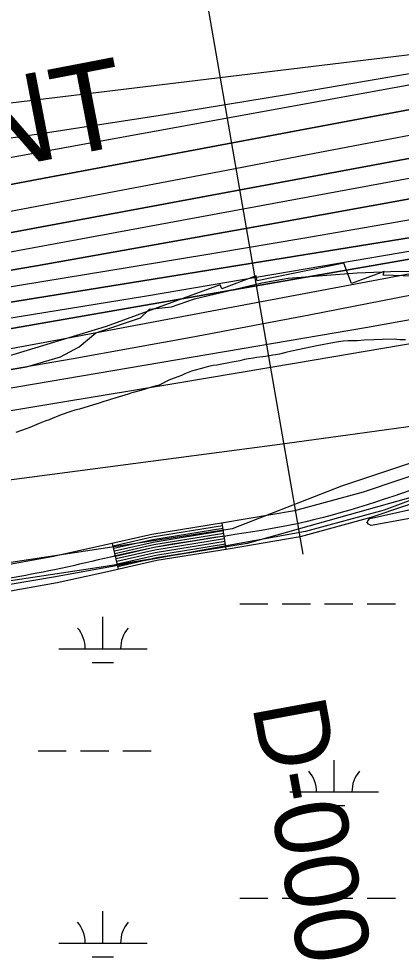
# Model space of a CAD drawing. Extents: x 3177185 to 3215018, y 812988 to 838321.
# Drawn here: x 3208434 to 3208866, y 826464 to 827530 of the extents above; entities that cross this region are included whole.
import ezdxf

# ---------------------------------------------------------------- set-up
doc = ezdxf.new("R2010")
doc.units = 0
for name, color, linetype in [('V-RIVR-EDGE', 7, 'Continuous'), ('V-RIVR-RANG', 7, 'Continuous'), ('V-RIVR-RANG-IDEN', 7, 'Continuous'), ('V-ROAD-CNTR', 7, 'Continuous'), ('V-RRAP-RVMT', 7, 'Continuous'), ('V-RRAP-RVMT-IDEN', 7, 'Continuous'), ('V-SITE-VEGE', 7, 'Continuous'), ('V-TOPO-DPTH', 7, 'Continuous'), ('V-TOPO-MAJR', 7, 'Continuous'), ('V-TOPO-MINR', 7, 'Continuous'), ('V-TOPO-WATR', 7, 'Continuous'), ('V-WETL-SWMP', 7, 'Continuous')]:
    doc.layers.add(name, color=color, linetype=linetype)

msp = doc.modelspace()

# ---------------------------------------------------------------- linework, layer by layer
at = {"layer": 'V-RIVR-EDGE'}
msp.add_lwpolyline([(3208414, 827131.1), (3208442.3, 827136.2), (3208480.6, 827147.5), (3208501.9, 827158.7), (3208520.6, 827174.7), (3208571.1, 827191.6), (3208581.1, 827201.5), (3208606.3, 827204.1), (3208632, 827213.2), (3208708.1, 827231.2), (3208738.1, 827236.4), (3208815.9, 827242.3), (3208863.3, 827244.3), (3208899.4, 827243.4)], dxfattribs=at)
at = {"layer": 'V-RIVR-RANG'}
msp.add_line((3208754.8, 826924.2), (3208618, 827712.4), dxfattribs=at)
at = {"layer": 'V-ROAD-CNTR'}
for p, q in [((3208668.1, 826929.8), (3208663.3, 826959.4)), ((3208546.2, 826907.2), (3208539.5, 826936.5))]:
    msp.add_line(p, q, dxfattribs=at)
for points in [[(3208899.9, 827020.6), (3208822.9, 826994.6), (3208745, 826973.4), (3208665, 826959.7), (3208583.8, 826946.5), (3208527.1, 826933.6), (3208470.9, 826921.4), (3208419, 826912), (3208366.7, 826903.4), (3208355.4, 826901.7), (3208344.1, 826900)], [(3208909.9, 826992.3), (3208831.6, 826965.9), (3208751.5, 826944.1), (3208670, 826930.1), (3208589.6, 826917.1), (3208533.6, 826904.3), (3208476.8, 826892), (3208424.1, 826882.4), (3208371.3, 826873.8), (3208359.9, 826872), (3208348.6, 826870.3)], [(3208663.8, 826956.5), (3208584.4, 826943.6), (3208540.2, 826933.5)], [(3208664.3, 826953.5), (3208585, 826940.6), (3208540.9, 826930.6)], [(3208664.8, 826950.6), (3208585.5, 826937.7), (3208541.5, 826927.7)], [(3208665.2, 826947.6), (3208586.1, 826934.8), (3208542.2, 826924.8)], [(3208665.7, 826944.6), (3208586.7, 826931.8), (3208542.9, 826921.8)], [(3208666.2, 826941.7), (3208587.3, 826928.9), (3208543.5, 826918.9)], [(3208666.7, 826938.7), (3208587.8, 826925.9), (3208544.2, 826916)], [(3208667.2, 826935.7), (3208588.4, 826923), (3208544.9, 826913.1)], [(3208667.6, 826932.8), (3208589, 826920), (3208545.5, 826910.1)]]:
    msp.add_lwpolyline(points, dxfattribs=at)
msp.add_spline([(3209938.5, 827302.3), (3209858.3, 827282.1), (3209764.9, 827293.3), (3209689.8, 827273.5), (3209599.5, 827246), (3209365.3, 827191.4), (3209211.5, 827136.9), (3209050.8, 827062.2), (3208904.9, 827006.5), (3208748.2, 826958.8), (3208586.7, 826931.8), (3208473.9, 826906.7), (3208369, 826888.6), (3208346.3, 826885.2)], degree=3, dxfattribs=at)
at = {"layer": 'V-RRAP-RVMT'}
for p, q in [((3208800.9, 827253.4), (3208703.1, 827233.2)), ((3208809.7, 827230.4), (3208800.9, 827253.4)), ((3208846.6, 827243.9), (3208809.7, 827230.4)), ((3208845.5, 827239.8), (3208846.6, 827243.9)), ((3208701.9, 827239.2), (3208663, 827224.2)), ((3208703.1, 827233.2), (3208701.9, 827239.2)), ((3208943.1, 827236.1), (3208845.5, 827239.8)), ((3208661.1, 827228.9), (3208532.3, 827181.7)), ((3208663, 827224.2), (3208661.1, 827228.9)), ((3208532.3, 827181.7), (3208418.2, 827147))]:
    msp.add_line(p, q, dxfattribs=at)
at = {"layer": 'V-SITE-VEGE'}
for points in [[(3208870.7, 827166.5), (3208864.2, 827166.7), (3208860.9, 827167), (3208857.9, 827167.4), (3208844.3, 827167), (3208834.7, 827166.6), (3208824.1, 827166.3), (3208816, 827165.7), (3208805.8, 827165.4), (3208800.3, 827165), (3208795, 827164.5), (3208790.4, 827163.8), (3208770.5, 827159.8), (3208758, 827157.1), (3208741.6, 827154), (3208735.2, 827152.5), (3208728.2, 827150.6), (3208723.8, 827149.6), (3208720.5, 827149.2), (3208716.8, 827148.4), (3208712.5, 827147.7), (3208709.2, 827147.4), (3208702.3, 827146.6), (3208698.8, 827145.9), (3208693.2, 827145.3), (3208688.6, 827144.3), (3208683.2, 827143), (3208679.4, 827142.2), (3208674.8, 827141.5), (3208657.5, 827138.2), (3208653.2, 827137.5), (3208648, 827136.5), (3208642.7, 827135.1), (3208628.9, 827131.2), (3208621.3, 827128.4), (3208617.3, 827126.4), (3208609.1, 827123.3), (3208603, 827121.2), (3208592.2, 827115.6), (3208584.8, 827113.4), (3208577.5, 827111.4), (3208571.5, 827109.5), (3208561.1, 827106.6), (3208557.3, 827105.3), (3208541.9, 827100.6), (3208538.4, 827099.6), (3208535, 827098.4), (3208529.6, 827096.8), (3208524.5, 827095.1), (3208512.9, 827091.6), (3208502.2, 827088.4), (3208496.9, 827087.1), (3208490, 827084.9), (3208482.6, 827082.4), (3208471.8, 827078.2), (3208467.8, 827076.4), (3208463.9, 827075.1), (3208460.2, 827073.5), (3208456.4, 827072.2), (3208445.9, 827067.6), (3208441.7, 827066), (3208430.2, 827061.9)], [(3207700.8, 826816.1), (3207786.6, 826829.8), (3207892.9, 826847), (3207941, 826850.4), (3207985.6, 826857.3), (3208006.1, 826874.4), (3208047.3, 826891.6), (3208074.8, 826898.5), (3208119.4, 826898.5), (3208167.4, 826895), (3208201.7, 826884.7), (3208239.4, 826884.7), (3208290.9, 826891.6), (3208359.5, 826905.3), (3208675.2, 826953.4), (3208798.7, 827001.4), (3208911.9, 827039.2)], [(3208929, 827004.9), (3208846.7, 826974), (3208757.5, 826950), (3208472.7, 826898.5), (3208249.7, 826860.7), (3208167.4, 826853.8), (3208133.1, 826864.1), (3208122.8, 826867.6), (3208098.8, 826877.9), (3208061, 826877.9), (3208019.9, 826847), (3207989, 826829.8), (3207951.2, 826823), (3207824.3, 826823), (3207772.8, 826816.1), (3207693.9, 826778.3)]]:
    msp.add_lwpolyline(points, dxfattribs=at)
at = {"layer": 'V-TOPO-DPTH'}
for points in [[(3209079, 827465), (3208763.2, 827405.9), (3208618.8, 827378.8), (3208474.4, 827351.7), (3208330, 827324.6), (3208185.5, 827297.4), (3207944, 827251.8), (3207920.4, 827247.4), (3207896.7, 827243.1), (3207873, 827238.8), (3207322.7, 827204.9), (3207308, 827205.3), (3207293.2, 827204.9), (3207278.4, 827204.1), (3207232.6, 827200.6), (3207220.9, 827199.5), (3207209.3, 827198.2), (3207197.7, 827196.7), (3207186.2, 827194.9), (3207004.7, 827164.2), (3206977.2, 827158.4), (3206330.2, 826980.2)], [(3206330.2, 826980.2), (3206977.2, 827158.4), (3207004.7, 827164.2), (3207186.2, 827194.9), (3207197.7, 827196.7), (3207209.3, 827198.2), (3207220.9, 827199.5), (3207232.6, 827200.6), (3207278.4, 827204.1), (3207293.2, 827204.9), (3207308, 827205.3), (3207322.7, 827204.9), (3207873, 827238.8), (3207896.7, 827243.1), (3207920.4, 827247.4), (3207944, 827251.8), (3208185.5, 827297.4), (3208330, 827324.6), (3208474.4, 827351.7), (3208618.8, 827378.8), (3208763.2, 827405.9), (3209079, 827465)], [(3206425.3, 826917.2), (3207212.7, 827053.5), (3207222.7, 827055.3), (3207232.7, 827057.1), (3207242.6, 827059), (3207252.6, 827060.9), (3207900.9, 827190.4), (3207901.8, 827190.6), (3207904.6, 827191.1), (3207907.3, 827191.7), (3207911.7, 827192.4), (3207913.4, 827192.7), (3207916.9, 827193.3), (3209133.4, 827419.8)], [(3209133.4, 827419.8), (3207916.9, 827193.3), (3207913.4, 827192.7), (3207911.7, 827192.4), (3207907.3, 827191.7), (3207904.6, 827191.1), (3207901.8, 827190.6), (3207900.9, 827190.4), (3207252.6, 827060.9), (3207242.6, 827059), (3207232.7, 827057.1), (3207222.7, 827055.3), (3207212.7, 827053.5), (3206425.3, 826917.2)], [(3206856.3, 827011.7), (3206931.3, 827022.4), (3207006.1, 827033.8), (3207080.9, 827045.9), (3207224.1, 827069.7), (3207227.3, 827070.2), (3207230.4, 827070.8), (3207233.5, 827071.4), (3207236.6, 827072), (3207330.9, 827091), (3207381.1, 827101.3), (3207431.3, 827111.7), (3207481.5, 827122.2), (3207531.6, 827133), (3207881.2, 827208.6), (3207891.8, 827210.9), (3207902.4, 827213.1), (3207913, 827215.2), (3207923.6, 827217.2), (3208676.3, 827360.2), (3208751.9, 827374.6), (3208827.5, 827389), (3208903.1, 827403.4)], [(3206856.3, 827011.7), (3206931.3, 827022.4), (3207006.1, 827033.8), (3207080.9, 827045.9), (3207224.1, 827069.7), (3207227.3, 827070.2), (3207230.4, 827070.8), (3207233.5, 827071.4), (3207236.6, 827072), (3207330.9, 827091), (3207381.1, 827101.3), (3207431.3, 827111.7), (3207481.5, 827122.2), (3207531.6, 827133), (3207881.2, 827208.6), (3207891.8, 827210.9), (3207902.4, 827213.1), (3207913, 827215.2), (3207923.6, 827217.2), (3208676.3, 827360.2), (3208751.9, 827374.6), (3208827.5, 827389), (3208903.1, 827403.4)], [(3209096.1, 827366.2), (3208723.7, 827298.5), (3208588.7, 827274.3), (3208453.6, 827250.4), (3208318.4, 827227.2), (3208183.1, 827204.5), (3207978.5, 827170.5), (3207945.5, 827164.9), (3207912.5, 827159.3), (3207879.5, 827153.5), (3207846.6, 827147.6), (3207791.9, 827137.7), (3207731.6, 827126.8), (3207671.4, 827115.7), (3207611.2, 827104.5), (3207551, 827093.2), (3207279.8, 827041.8), (3207258.2, 827037.7), (3207236.5, 827033.7), (3207214.9, 827029.7), (3207193.2, 827025.8), (3206859.1, 826965.9)], [(3206859.1, 826965.9), (3207193.2, 827025.8), (3207214.9, 827029.7), (3207236.5, 827033.7), (3207258.2, 827037.7), (3207279.8, 827041.8), (3207551, 827093.2), (3207611.2, 827104.5), (3207671.4, 827115.7), (3207731.6, 827126.8), (3207791.9, 827137.7), (3207846.6, 827147.6), (3207879.5, 827153.5), (3207912.5, 827159.3), (3207945.5, 827164.9), (3207978.5, 827170.5), (3208183.1, 827204.5), (3208318.4, 827227.2), (3208453.6, 827250.4), (3208588.7, 827274.3), (3208723.7, 827298.5), (3209096.1, 827366.2)], [(3209049.7, 827310.1), (3207952.5, 827133), (3207935.5, 827130.2), (3207918.5, 827127.4), (3207901.5, 827124.6), (3207884.6, 827121.8), (3207594.1, 827072.7), (3207535.1, 827062.7), (3207476.1, 827052.5), (3207417.2, 827042.1), (3207358.2, 827031.5), (3207272.2, 827016), (3207256.3, 827013.1), (3207240.4, 827010.2), (3207224.5, 827007.3), (3207208.7, 827004.3), (3207088, 826982.1), (3207011.7, 826968), (3206935.5, 826954), (3206859.2, 826940)], [(3206859.2, 826940), (3206935.5, 826954), (3207011.7, 826968), (3207088, 826982.1), (3207208.7, 827004.3), (3207224.5, 827007.3), (3207240.4, 827010.2), (3207256.3, 827013.1), (3207272.2, 827016), (3207358.2, 827031.5), (3207417.2, 827042.1), (3207476.1, 827052.5), (3207535.1, 827062.7), (3207594.1, 827072.7), (3207884.6, 827121.8), (3207901.5, 827124.6), (3207918.5, 827127.4), (3207935.5, 827130.2), (3207952.5, 827133), (3209049.7, 827310.1)], [(3209138.8, 827304), (3207953.5, 827097.3), (3207948.8, 827096.5), (3207944, 827095.7), (3207939.3, 827094.9), (3207934.6, 827094.1), (3207926.2, 827092.8), (3207925.1, 827092.6), (3207921.6, 827092), (3207918.1, 827091.5), (3207914.6, 827091), (3207895.3, 827088.1), (3207883.9, 827086.4), (3207872.5, 827084.7), (3207861, 827083), (3207849.6, 827081.3), (3207334, 827001.8)]]:
    msp.add_lwpolyline(points, dxfattribs=at)
at = {"layer": 'V-TOPO-MAJR'}
for points in [[(3206561.9, 827150.2), (3207139.9, 827229.6), (3207171.3, 827233.6), (3207202.8, 827237.3), (3207234.4, 827240.3), (3207266, 827243), (3207355.5, 827249.7), (3207876.1, 827273.3), (3207883.3, 827274.6), (3207890.5, 827275.9), (3207897.7, 827277.2), (3207904.9, 827278.5), (3207984.4, 827293), (3208031.4, 827301.6), (3208078.3, 827310.2), (3208125.3, 827318.8), (3208172.2, 827327.3), (3209100.3, 827495.9)], [(3206854.6, 826847.9), (3206954.8, 826866), (3207054.9, 826884.1), (3207214.4, 826913.2), (3207234.8, 826916.9), (3207255.3, 826920.4), (3207275.7, 826923.9), (3207296.2, 826927.3), (3207390.4, 826942.7), (3207458, 826953.7), (3207525.6, 826964.6), (3207593.2, 826975.4), (3207660.9, 826986.1), (3207872.5, 827019.3), (3207904.7, 827024.5), (3207937, 827029.7), (3207969.2, 827035), (3208001.4, 827040.4), (3208827.7, 827181), (3208884.2, 827191)]]:
    msp.add_lwpolyline(points, dxfattribs=at)
at = {"layer": 'V-TOPO-MINR'}
for points in [[(3208405.7, 827534.9), (3208268.5, 827509.8), (3207907.8, 827444.5), (3207884.5, 827439), (3207861.9, 827431.8), (3207840.1, 827422.3), (3207818.9, 827411.2), (3207763.1, 827378), (3207760.4, 827374), (3207759.6, 827370.3), (3207761.7, 827367.2), (3207765.7, 827364.5), (3207776, 827363.3), (3207786.2, 827362.6), (3207796.5, 827362.6), (3207806.7, 827363), (3207852.2, 827366.3), (3207862.7, 827367.1), (3207873.2, 827368.1), (3207883.6, 827369.2), (3207894.1, 827370.4), (3209093.7, 827515.8)], [(3206649.3, 827239.4), (3207145.6, 827310.7), (3207167.1, 827313.6), (3207188.6, 827316.1), (3207210.2, 827318.1), (3207231.8, 827319.8), (3207324.6, 827326.1), (3207344.6, 827326.8), (3207364.6, 827326.6), (3207848.8, 827323), (3207881.2, 827325.6), (3207913.6, 827328.9), (3207945.9, 827332.6), (3208167.6, 827360.2), (3208310.6, 827379), (3208453.4, 827399.1), (3208596, 827421.2), (3208738.3, 827444.5), (3209108.4, 827507.7)], [(3206330.2, 826980.2), (3206977.2, 827158.4), (3207004.7, 827164.2), (3207186.2, 827194.9), (3207197.7, 827196.7), (3207209.3, 827198.2), (3207220.9, 827199.5), (3207232.6, 827200.6), (3207278.4, 827204.1), (3207293.2, 827204.9), (3207308, 827205.3), (3207322.7, 827204.9), (3207873, 827238.8), (3207896.7, 827243.1), (3207920.4, 827247.4), (3207944, 827251.8), (3208185.5, 827297.4), (3208330, 827324.6), (3208474.4, 827351.7), (3208618.8, 827378.8), (3208763.2, 827405.9), (3209079, 827465)], [(3206425.3, 826917.2), (3207212.7, 827053.5), (3207222.7, 827055.3), (3207232.7, 827057.1), (3207242.6, 827059), (3207252.6, 827060.9), (3207900.9, 827190.4), (3207901.8, 827190.6), (3207904.6, 827191.1), (3207907.3, 827191.7), (3207911.7, 827192.4), (3207913.4, 827192.7), (3207916.9, 827193.3), (3209133.4, 827419.8)], [(3206856.3, 827011.7), (3206931.3, 827022.4), (3207006.1, 827033.8), (3207080.9, 827045.9), (3207224.1, 827069.7), (3207227.3, 827070.2), (3207230.4, 827070.8), (3207233.5, 827071.4), (3207236.6, 827072), (3207330.9, 827091), (3207381.1, 827101.3), (3207431.3, 827111.7), (3207481.5, 827122.2), (3207531.6, 827133), (3207881.2, 827208.6), (3207891.8, 827210.9), (3207902.4, 827213.1), (3207913, 827215.2), (3207923.6, 827217.2), (3208676.3, 827360.2), (3208751.9, 827374.6), (3208827.5, 827389), (3208903.1, 827403.4)], [(3206650, 826942.2), (3207203, 827039.7), (3207218.8, 827042.5), (3207234.6, 827045.4), (3207250.4, 827048.4), (3207266.2, 827051.4), (3207717.4, 827139.1), (3207749.4, 827145.3), (3207781.4, 827151.4), (3207813.4, 827157.5), (3207845.4, 827163.5), (3207877.4, 827169.4), (3207909.5, 827175.2), (3207941.6, 827180.8), (3207973.7, 827186.3), (3208042.1, 827197.8), (3208108.4, 827209.1), (3208174.7, 827220.7), (3208240.9, 827232.5), (3208307.1, 827244.6), (3209115.5, 827394)], [(3206859.1, 826965.9), (3207193.2, 827025.8), (3207214.9, 827029.7), (3207236.5, 827033.7), (3207258.2, 827037.7), (3207279.8, 827041.8), (3207551, 827093.2), (3207611.2, 827104.5), (3207671.4, 827115.7), (3207731.6, 827126.8), (3207791.9, 827137.7), (3207846.6, 827147.6), (3207879.5, 827153.5), (3207912.5, 827159.3), (3207945.5, 827164.9), (3207978.5, 827170.5), (3208183.1, 827204.5), (3208318.4, 827227.2), (3208453.6, 827250.4), (3208588.7, 827274.3), (3208723.7, 827298.5), (3209096.1, 827366.2)], [(3206811.2, 826944.5), (3206918, 826963.7), (3207024.9, 826983), (3207183.5, 827011.9), (3207211, 827016.9), (3207238.5, 827021.9), (3207265.9, 827027), (3207293.4, 827032.1), (3207404.3, 827052.6), (3207487.3, 827067.8), (3207570.3, 827082.8), (3207653.3, 827097.6), (3207736.3, 827112.2), (3207865.6, 827134.8), (3207890.5, 827139.1), (3207915.5, 827143.4), (3207940.5, 827147.5), (3207965.5, 827151.7), (3208558.1, 827248.8), (3208656.3, 827265.1), (3208754.5, 827281.7), (3208852.7, 827298.7), (3208950.8, 827316)], [(3207460.5, 827036.1), (3207904.3, 827108.1), (3207912.9, 827109.5), (3207921.6, 827110.9), (3207930.3, 827112.3), (3207939, 827113.7), (3208289.8, 827169.7), (3208433.9, 827192.9), (3208577.9, 827216.6), (3208721.8, 827240.9), (3208865.6, 827265.6), (3209146.1, 827314.4)], [(3207334, 827001.8), (3207849.6, 827081.3), (3207861, 827083), (3207872.5, 827084.7), (3207883.9, 827086.4), (3207895.3, 827088.1), (3207914.6, 827091), (3207918.1, 827091.5), (3207921.6, 827092), (3207925.1, 827092.6), (3207926.2, 827092.8), (3207934.6, 827094.1), (3207939.3, 827094.9), (3207944, 827095.7), (3207948.8, 827096.5), (3207953.5, 827097.3), (3209138.8, 827304)], [(3206583.9, 826835.6), (3207166.3, 826946.5), (3207207.4, 826954.1), (3207248.5, 826961.6), (3207289.6, 826968.6), (3207330.9, 826975.5), (3207718, 827038.2), (3207753.2, 827043.9), (3207788.3, 827049.5), (3207823.5, 827055.1), (3207858.7, 827060.6), (3207906.8, 827068.1), (3207917.9, 827069.8), (3207929, 827071.6), (3207940.2, 827073.4), (3207951.3, 827075.2), (3208113.4, 827102.2), (3208205.6, 827117.8), (3208297.6, 827133.8), (3208389.6, 827150.4), (3208481.5, 827167.4), (3209128.8, 827289.3)], [(3206838.9, 826864.4), (3207190.3, 826929.9), (3207221.1, 826935.5), (3207251.9, 826941), (3207282.7, 826946.3), (3207313.5, 826951.4), (3207519.8, 826985), (3207588.7, 826996.1), (3207657.5, 827007.1), (3207726.4, 827018.1), (3207795.2, 827028.9), (3207889.6, 827043.7), (3207911.3, 827047.2), (3207933, 827050.6), (3207954.7, 827054.2), (3207976.3, 827057.8), (3208361.3, 827122.6), (3208494.9, 827145.7), (3208628.4, 827169.7), (3208761.6, 827194.9), (3208894.6, 827221)], [(3207459.6, 826932.3), (3207854.6, 826994.1), (3207897.8, 827000.9), (3207941.1, 827007.7), (3207984.3, 827014.7), (3208027.6, 827021.7), (3208210, 827051.5), (3208344.4, 827073.5), (3208478.8, 827095.8), (3208613.2, 827118.2), (3208747.5, 827140.8), (3209159.9, 827210.7)], [(3206362.6, 826727.5), (3207137.6, 826857.1), (3207158.4, 826860.6), (3207179.2, 826863.9), (3207200, 826867.2), (3207220.8, 826870.4), (3207241.7, 826873.3), (3207262.6, 826876), (3207283.5, 826878.2), (3207304.5, 826880.2), (3207555, 826901.7), (3207621.4, 826907.8), (3207687.8, 826914.4), (3207754.1, 826921.8), (3207820.3, 826929.8), (3207903.2, 826940.3), (3207927.9, 826943.4), (3207952.6, 826946.6), (3207977.3, 826949.8), (3208002, 826953), (3208728.5, 827048.7), (3208805.4, 827059.1), (3208882.1, 827069.8)], [(3209202.1, 827023.9), (3208832, 826956.8), (3208828.9, 826958.2), (3208827.3, 826960), (3208828.1, 826962.2), (3208830.4, 826964.7), (3208944.1, 826990)]]:
    msp.add_lwpolyline(points, dxfattribs=at)
at = {"layer": 'V-TOPO-WATR'}
msp.add_lwpolyline([(3206859.2, 826940), (3206935.5, 826954), (3207011.7, 826968), (3207088, 826982.1), (3207208.7, 827004.3), (3207224.5, 827007.3), (3207240.4, 827010.2), (3207256.3, 827013.1), (3207272.2, 827016), (3207358.2, 827031.5), (3207417.2, 827042.1), (3207476.1, 827052.5), (3207535.1, 827062.7), (3207594.1, 827072.7), (3207884.6, 827121.8), (3207901.5, 827124.6), (3207918.5, 827127.4), (3207935.5, 827130.2), (3207952.5, 827133), (3209049.7, 827310.1)], dxfattribs=at)
at = {"layer": 'V-WETL-SWMP'}
for p, q in [((3208886.3, 826991), (3208691.5, 826936.5)), ((3208691.5, 826936.5), (3208529.3, 826910)), ((3208529.3, 826910), (3208342.6, 826882.1)), ((3208683.2, 826868), (3208715.2, 826868)), ((3208731.2, 826868), (3208763.2, 826868)), ((3208779.2, 826868), (3208811.2, 826868)), ((3208827.2, 826868), (3208859.2, 826868)), ((3208528.6, 826817.3), (3208528.6, 826853.3)), ((3208478.6, 826817.3), (3208578.6, 826817.3)), ((3208516.6, 826801.9), (3208540.6, 826801.9)), ((3208455.2, 826701.9), (3208487.2, 826701.9)), ((3208503.2, 826701.9), (3208535.2, 826701.9)), ((3208551.2, 826701.9), (3208583.2, 826701.9)), ((3208790, 826655.4), (3208790, 826691.4)), ((3208740, 826655.4), (3208840, 826655.4)), ((3208778, 826640), (3208802, 826640)), ((3208683.2, 826535.4), (3208715.2, 826535.4)), ((3208731.2, 826535.4), (3208763.2, 826535.4)), ((3208779.2, 826535.4), (3208811.2, 826535.4)), ((3208827.2, 826535.4), (3208859.2, 826535.4)), ((3208528.6, 826484.6), (3208528.6, 826520.6)), ((3208478.6, 826484.6), (3208578.6, 826484.6)), ((3208516.6, 826469.2), (3208540.6, 826469.2))]:
    msp.add_line(p, q, dxfattribs=at)
for centre, start, end in [((3208473.3, 826817.8), 359.2282, 40.7718), ((3208583.8, 826817.8), 139.2282, 180.7718), ((3208734.8, 826655.9), 359.2282, 40.7718), ((3208845.3, 826655.9), 139.2282, 180.7718), ((3208473.3, 826485.1), 359.2282, 40.7718), ((3208583.8, 826485.1), 139.2282, 180.7718)]:
    msp.add_arc(centre, 35.2, start, end, dxfattribs=at)

# ---------------------------------------------------------------- texts
at = {"layer": 'V-RIVR-RANG-IDEN'}
msp.add_text('D-000', height=83, rotation=280.4325, dxfattribs=at).set_placement((3208697.1, 826753.4))
at = {"layer": 'V-RRAP-RVMT-IDEN'}
msp.add_text('POINT', height=100, rotation=10.8942, dxfattribs=at).set_placement((3208160.7, 827311.4))

doc.saveas('drawing.dxf')
